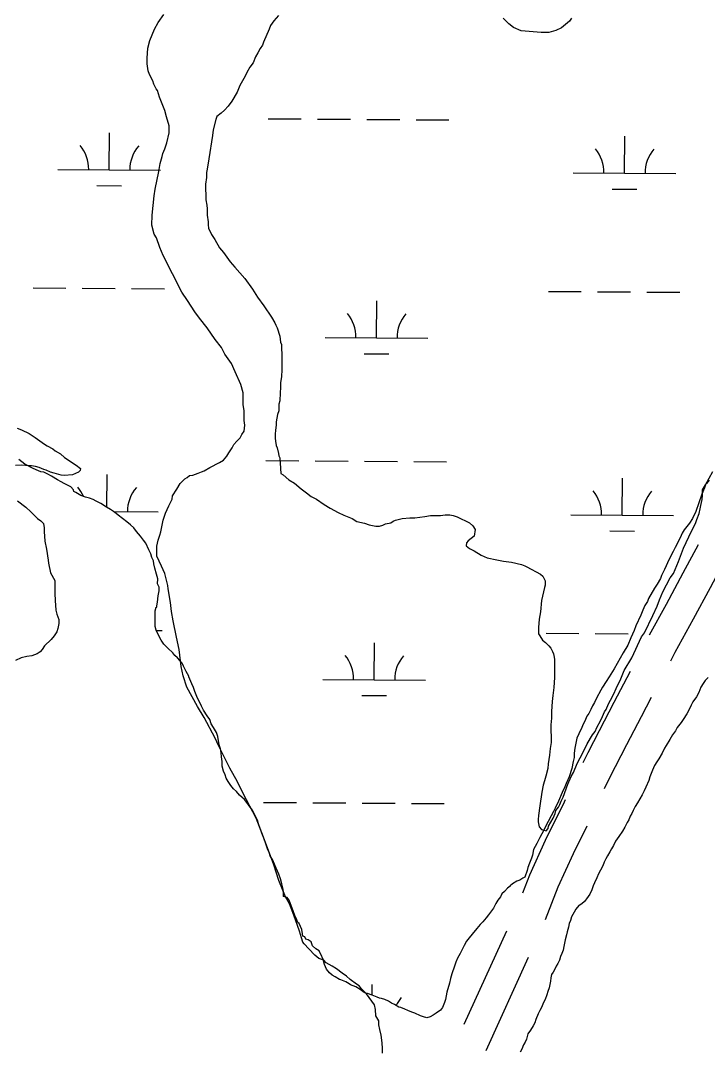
# Model space of a CAD drawing. Extents: x 3172231 to 3210228, y 940198 to 965780.
# Drawn here: x 3178196 to 3178865, y 960446 to 961449 of the extents above; entities that cross this region are included whole.
import ezdxf

# ---------------------------------------------------------------- set-up
doc = ezdxf.new("R2010")
doc.units = 0
for name, color, linetype in [('V-ROAD-CNTR', 7, 'Continuous'), ('V-SITE-VEGE', 7, 'Continuous'), ('V-TOPO-SHOR', 7, 'Continuous'), ('V-WETL-SWMP', 7, 'Continuous')]:
    doc.layers.add(name, color=color, linetype=linetype)

msp = doc.modelspace()

# ---------------------------------------------------------------- linework, layer by layer
at = {"layer": 'V-ROAD-CNTR'}
for p, q in [((3178669.1, 960563.134), (3178627.667, 960472.121)), ((3178690.398, 960537.511), (3178648.964, 960446.498))]:
    msp.add_line(p, q, dxfattribs=at)
for points in [[(3178855.952, 960938.925), (3178841.011, 960911.461), (3178824.663, 960880.812), (3178808.265, 960851.031)], [(3178876.396, 960913.727), (3178867.423, 960897.233), (3178851.039, 960866.516), (3178833.241, 960834.194), (3178828.813, 960825.778)], [(3178789.603, 960815.653), (3178773.827, 960785.464), (3178759.28, 960758.029), (3178748.475, 960736.669), (3178743.452, 960726.947)], [(3178810.233, 960790.357), (3178800.373, 960771.49), (3178785.92, 960744.231), (3178775.187, 960723.013), (3178764.976, 960703.251), (3178764.217, 960701.583)], [(3178726.354, 960690.798), (3178725.296, 960688.471), (3178706.877, 960651.13), (3178691.502, 960617.569), (3178684.635, 960599.973)], [(3178747.331, 960665.327), (3178733.973, 960638.244), (3178719.136, 960605.859), (3178706.712, 960574.024)]]:
    msp.add_lwpolyline(points, dxfattribs=at)
at = {"layer": 'V-SITE-VEGE'}
for points in [[(3178320.045, 961400.313), (3178319.103, 961407.223), (3178319.082, 961412.755), (3178319.973, 961422.436), (3178321.792, 961429.817), (3178326.363, 961440.892), (3178330.029, 961447.356), (3178335.534, 961455.21)], [(3178447.068, 961454.194), (3178442.476, 961449.111), (3178439.265, 961444.491), (3178437.895, 961440.798)], [(3178732.354, 961451.45), (3178730.522, 961448.679), (3178722.708, 961442.201), (3178717.187, 961439.418), (3178710.279, 961437.55), (3178702.906, 961437.525), (3178691.38, 961438.41), (3178683.542, 961439.305), (3178676.159, 961442.506), (3178671.537, 961446.178), (3178665.989, 961451.691)], [(3178437.895, 961440.798), (3178432.406, 961428.336), (3178431.495, 961425.108), (3178429.201, 961421.875), (3178426.91, 961417.719), (3178424.618, 961414.025), (3178422.334, 961408.026), (3178419.121, 961403.869), (3178416.375, 961398.789), (3178414.542, 961395.097), (3178409.502, 961385.863), (3178406.759, 961379.401), (3178401.717, 961370.627), (3178398.045, 961366.007), (3178394.373, 961361.848), (3178391.156, 961359.071), (3178387.019, 961355.831), (3178386.103, 961353.064), (3178383.375, 961342.918), (3178382.933, 961337.382), (3178379.32, 961314.789), (3178377.51, 961304.643), (3178377.059, 961301.415), (3178377.076, 961296.346), (3178376.177, 961289.891), (3178376.226, 961274.683), (3178377.166, 961269.616), (3178377.639, 961265.932), (3178377.657, 961259.939), (3178378.599, 961253.49), (3178378.612, 961250.262), (3178379.083, 961247.041), (3178381.868, 961241.059), (3178385.11, 961235.998), (3178389.745, 961228.179), (3178393.447, 961223.583), (3178399.929, 961214.388), (3178404.556, 961209.333), (3178414.269, 961198.305), (3178421.677, 961187.729), (3178426.774, 961179.909), (3178432.791, 961171.636), (3178440.203, 961160.599), (3178443.447, 961155.075), (3178444.373, 961152.778), (3178445.768, 961150.017), (3178448.559, 961142.191), (3178449.04, 961136.199), (3178449.968, 961133.899), (3178449.982, 961130.213), (3178450.46, 961124.683), (3178450.511, 961109.477), (3178450.073, 961102.561), (3178449.169, 961097.029), (3178449.186, 961091.958), (3178448.741, 961086.887), (3178448.307, 961079.052), (3178447.396, 961075.822), (3178447.418, 961069.371), (3178446.046, 961065.678), (3178444.686, 961058.76), (3178444.697, 961055.534), (3178444.252, 961050.464), (3178443.804, 961046.775), (3178443.818, 961042.628), (3178444.289, 961039.863), (3178444.764, 961035.718), (3178445.692, 961033.416), (3178447.093, 961027.891), (3178447.562, 961025.589), (3178448.491, 961023.745), (3178449.46, 961008.541), (3178451.768, 961007.169), (3178457.318, 961002.116), (3178462.858, 960998.905), (3178469.328, 960993.398), (3178474.411, 960989.728), (3178479.031, 960986.056), (3178484.11, 960983.308), (3178491.499, 960978.263), (3178497.504, 960974.595), (3178505.352, 960970.475), (3178510.892, 960967.726), (3178518.738, 960964.527), (3178523.354, 960961.777), (3178530.733, 960959.958), (3178535.347, 960958.588), (3178541.804, 960957.228), (3178545.491, 960957.243), (3178548.714, 960958.175), (3178551.475, 960959.565), (3178556.542, 960960.503), (3178558.842, 960961.894), (3178561.142, 960962.826), (3178567.589, 960964.687), (3178574.962, 960965.175), (3178580.03, 960965.189), (3178589.703, 960966.604), (3178595.231, 960967.544), (3178604.91, 960967.577), (3178609.515, 960968.052)], [(3178470.784, 960552.351), (3178469.387, 960556.494), (3178467.524, 960562.941), (3178461.941, 960578.592), (3178457.757, 960589.639), (3178454.048, 960596.541), (3178447.543, 960612.188), (3178442.423, 960627.38), (3178432.656, 960654.54), (3178425.22, 960672.95), (3178415.945, 960690.892), (3178413.626, 960695.033), (3178407.13, 960708.376), (3178399.712, 960721.717), (3178388.579, 960743.802), (3178385.331, 960750.704), (3178374.663, 960770.946), (3178368.175, 960781.526), (3178357.974, 960800.388), (3178354.251, 960811.435), (3178352.377, 960820.647), (3178350.478, 960837.232), (3178347.675, 960849.209), (3178344.396, 960864.866), (3178342.983, 960874.08), (3178342.032, 960882.831), (3178339.683, 960896.188), (3178339.212, 960899.413), (3178336.411, 960910.925), (3178333.158, 960918.288), (3178328.52, 960927.95), (3178328.487, 960937.629), (3178329.849, 960943.626), (3178331.678, 960948.24), (3178332.589, 960951.469), (3178334.854, 960962.998), (3178337.138, 960969.92), (3178340.341, 960976.842), (3178343.546, 960983.306), (3178343.994, 960986.533), (3178348.121, 960992.999), (3178351.328, 960998.541), (3178355.922, 961003.163), (3178358.222, 961004.554), (3178360.518, 961006.405), (3178363.745, 961006.876), (3178368.808, 961008.738), (3178372.031, 961010.13), (3178374.792, 961011.06), (3178380.311, 961014.304), (3178389.513, 961018.945), (3178393.654, 961021.261), (3178396.865, 961025.421), (3178398.698, 961028.652), (3178401.912, 961033.273), (3178403.743, 961036.504), (3178406.497, 961039.738), (3178409.713, 961042.976), (3178411.546, 961046.208), (3178413.837, 961049.442), (3178414.28, 961055.434), (3178413.804, 961060.042), (3178413.774, 961069.258), (3178412.832, 961075.707), (3178412.793, 961086.769), (3178410.462, 961095.057), (3178404.894, 961107.482), (3178401.179, 961115.303), (3178394.697, 961124.501), (3178391.449, 961130.942), (3178385.431, 961138.757), (3178377.559, 961150.252), (3178370.153, 961159.446), (3178365.525, 961165.883), (3178358.574, 961176.919), (3178353.02, 961184.737), (3178334.926, 961220.626), (3178331.674, 961228.449), (3178328.417, 961237.655), (3178326.101, 961241.333), (3178323.768, 961250.082), (3178324.196, 961259.763), (3178325.978, 961278.664), (3178326.879, 961285.119), (3178330.508, 961302.183), (3178331.866, 961310.023), (3178333.687, 961316.941), (3178334.598, 961319.71), (3178336.427, 961324.324), (3178338.252, 961330.323), (3178340.523, 961340.008), (3178340.5, 961346.922), (3178338.168, 961355.671), (3178336.306, 961361.655), (3178331.192, 961374.543), (3178329.329, 961380.988), (3178327.938, 961382.827), (3178325.62, 961387.427), (3178324.688, 961390.651), (3178321.442, 961396.633), (3178320.045, 961400.313)], [(3178192.53, 961052.401), (3178196.866, 961050.91), (3178204.37, 961047.367), (3178210.133, 961043.543), (3178219.058, 961036.797), (3178221.655, 961035.325), (3178227.426, 961032.374), (3178229.73, 961030.612), (3178234.629, 961027.381), (3178238.655, 961023.864), (3178250.186, 961016.514), (3178254.214, 961013.288), (3178253.907, 961011.263), (3178252.445, 961009.825), (3178246.331, 961006.983), (3178238.5, 961006.473), (3178235.313, 961006.792), (3178228.661, 961008.59), (3178225.192, 961009.782), (3178220.862, 961011.56), (3178218.548, 961012.162), (3178213.928, 961014.23), (3178210.459, 961015.132), (3178206.694, 961015.746), (3178204.665, 961015.764), (3178196.843, 961016.414), (3178191.044, 961016.176)], [(3178836.874, 960922.718), (3178841.441, 960935.636), (3178846.934, 960946.714), (3178850.137, 960953.64), (3178853.344, 960959.641), (3178854.712, 960963.792), (3178857, 960969.33), (3178857.905, 960973.942), (3178858.356, 960977.17), (3178859.718, 960983.166), (3178860.166, 960987.316), (3178860.15, 960992.384), (3178862.896, 960997.463), (3178870.23, 961010.392)], [(3178192.764, 960981.663), (3178201.114, 960975.501), (3178206.002, 960971.11), (3178212.322, 960964.675), (3178215.49, 960962.328), (3178218.075, 960959.694), (3178218.909, 960955.629), (3178218.876, 960951.861), (3178219.66, 960942.577), (3178221.041, 960934.737), (3178222.683, 960923.996), (3178222.947, 960921.096), (3178224.893, 960911.8), (3178229.171, 960904.228), (3178229.349, 960891.76), (3178229.579, 960884.799), (3178230.363, 960875.515), (3178231.197, 960871.45), (3178233.179, 960866.213), (3178233.144, 960862.449), (3178232.233, 960857.526), (3178231.334, 960854.345), (3178228.688, 960850.313), (3178225.757, 960846.858), (3178219.326, 960840.826), (3178216.973, 960837.08), (3178214.923, 960834.781), (3178212.007, 960832.778), (3178206.772, 960831.086), (3178202.127, 960830.257), (3178196.317, 960828.86), (3178191.074, 960826.298)], [(3178609.515, 960968.052), (3178614.126, 960968.068), (3178617.353, 960967.618), (3178621.044, 960966.248), (3178633.047, 960960.296), (3178636.281, 960957.542), (3178638.597, 960953.861), (3178637.698, 960947.408), (3178631.722, 960942.778), (3178630.346, 960940.93), (3178629.893, 960938.164), (3178633.129, 960935.409), (3178637.745, 960933.119), (3178644.671, 960928.995), (3178650.211, 960926.248), (3178659.894, 960924.438), (3178666.352, 960923.076), (3178674.189, 960922.181), (3178683.874, 960919.908), (3178687.106, 960918.536), (3178688.951, 960917.62), (3178702.341, 960910.29), (3178704.651, 960908.453), (3178706.972, 960903.853), (3178706.986, 960899.704), (3178706.07, 960897.396), (3178703.347, 960884.944), (3178702.462, 960873.883), (3178701.104, 960866.502), (3178700.207, 960858.664), (3178700.23, 960852.213), (3178701.618, 960850.374), (3178704.397, 960846.235), (3178707.17, 960843.941), (3178710.406, 960840.726), (3178712.257, 960838.426), (3178714.111, 960835.207), (3178715.041, 960832.907), (3178715.512, 960829.681), (3178715.979, 960827.377), (3178716.038, 960809.867), (3178715.149, 960800.184), (3178714.252, 960792.346), (3178713.812, 960786.354), (3178712.921, 960776.673), (3178712.944, 960770.221), (3178712.503, 960763.766), (3178712.561, 960746.712), (3178711.657, 960740.722), (3178711.219, 960734.267), (3178709.863, 960725.966), (3178709.421, 960721.356), (3178707.598, 960713.977), (3178706.23, 960709.363), (3178704.862, 960705.212), (3178703.502, 960698.294), (3178701.702, 960684.922), (3178700.35, 960675.7), (3178699.904, 960671.553), (3178699.91, 960669.247), (3178700.848, 960664.643), (3178703.162, 960661.884), (3178707.774, 960660.516), (3178709.611, 960662.826), (3178710.064, 960665.132), (3178714.647, 960672.982), (3178716.474, 960677.599), (3178717.388, 960680.365), (3178719.681, 960683.599), (3178721.056, 960686.368), (3178722.428, 960689.6), (3178724.259, 960693.292), (3178728.824, 960706.211), (3178732.027, 960713.596), (3178734.319, 960717.291), (3178737.976, 960726.06), (3178743.932, 960737.14), (3178747.592, 960745.449), (3178753.093, 960754.222), (3178755.384, 960757.456), (3178757.217, 960761.149), (3178760.881, 960767.614), (3178762.712, 960771.768), (3178764.541, 960776.382), (3178766.376, 960778.694), (3178768.661, 960784.232), (3178770.494, 960787.924), (3178773.7, 960793.925), (3178775.987, 960799.002), (3178780.564, 960808.695), (3178783.761, 960816.541), (3178791.097, 960829.009), (3178800.709, 960849.319), (3178803.459, 960853.477), (3178811.7, 960870.094), (3178815.821, 960879.325), (3178818.102, 960885.323), (3178821.303, 960893.169), (3178828.631, 960907.02), (3178831.842, 960911.177), (3178836.874, 960922.718)], [(3178548.569, 960444.303), (3178548.553, 960448.913), (3178548.073, 960454.444), (3178547.127, 960461.813), (3178545.726, 960467.339), (3178544.788, 960471.945), (3178544.776, 960475.631), (3178541.995, 960480.692), (3178541.514, 960486.682), (3178540.578, 960491.288), (3178532.707, 960501.862), (3178528.083, 960506.914), (3178525.769, 960509.673), (3178522.998, 960511.508), (3178516.991, 960516.095), (3178513.294, 960519.311), (3178509.137, 960522.061), (3178503.593, 960526.19), (3178499.435, 960528.942), (3178493.435, 960532.148), (3178491.121, 960534.906), (3178486.506, 960536.272), (3178482.349, 960539.486), (3178476.797, 960545.918), (3178472.172, 960550.512), (3178470.784, 960552.351)]]:
    msp.add_lwpolyline(points, dxfattribs=at)
at = {"layer": 'V-TOPO-SHOR'}
for points in [[(3178865.741, 960809.727), (3178862.833, 960806.801), (3178860.758, 960803.876), (3178858.476, 960800.536), (3178856.41, 960795.111), (3178854.337, 960791.146), (3178850.811, 960786.339)], [(3178850.811, 960786.339), (3178849.154, 960782.792), (3178847.086, 960778.618), (3178844.806, 960774.442), (3178841.279, 960769.013), (3178839.207, 960766.091), (3178835.262, 960761.075), (3178833.814, 960757.946), (3178830.908, 960753.977), (3178828.213, 960749.383), (3178824.691, 960743.538), (3178823.032, 960741.031), (3178820.754, 960736.233), (3178817.437, 960730.804), (3178815.571, 960727.879), (3178813.498, 960724.123), (3178811.43, 960719.738), (3178809.982, 960716.4), (3178808.743, 960713.062), (3178807.711, 960709.517), (3178804.815, 960703.047), (3178803.367, 960699.709), (3178801.296, 960695.535), (3178796.735, 960688.017), (3178794.456, 960684.259), (3178792.59, 960680.503), (3178791.142, 960677.58), (3178789.692, 960674.867), (3178788.244, 960671.319), (3178786.794, 960668.606), (3178784.515, 960664.221), (3178782.029, 960660.254), (3178778.502, 960655.034), (3178775.389, 960650.649), (3178773.321, 960646.473), (3178771.455, 960643.135), (3178769.796, 960640.21), (3178767.517, 960636.243), (3178765.86, 960633.53), (3178764.412, 960629.983), (3178762.964, 960626.644), (3178760.893, 960622.471), (3178758.821, 960618.712), (3178757.166, 960614.956), (3178754.889, 960610.156), (3178753.441, 960607.025), (3178752.202, 960603.062), (3178750.34, 960598.888), (3178747.227, 960594.501), (3178745.152, 960591.785), (3178742.451, 960589.694), (3178739.955, 960588.019)], [(3178739.955, 960588.019), (3178739.746, 960588.021), (3178736.575, 960584.286), (3178735.087, 960581.578), (3178732.537, 960577.001), (3178731.46, 960573.456), (3178730.384, 960570.328), (3178729.518, 960566.779), (3178728.433, 960562.399), (3178727.775, 960559.265), (3178726.479, 960554.469), (3178725.823, 960551.335), (3178724.957, 960548.208), (3178724.298, 960544.448), (3178723.222, 960541.321), (3178721.94, 960538.195), (3178720.656, 960534.859), (3178719.161, 960531.527), (3178717.674, 960528.822), (3178716.186, 960526.116), (3178714.695, 960523.202), (3178713.001, 960520.707), (3178712.343, 960517.576), (3178711.897, 960514.443), (3178710.584, 960507.971), (3178709.507, 960504.217), (3178708.432, 960501.09), (3178706.718, 960496.502), (3178705.012, 960492.754), (3178703.517, 960489.42), (3178701.813, 960485.881), (3178700.109, 960482.549), (3178697.758, 960476.923), (3178696.684, 960473.796), (3178695.194, 960470.882), (3178692.648, 960466.722), (3178690.104, 960462.98), (3178688.595, 960457.973), (3178687.524, 960455.057), (3178685.826, 960452.351), (3178684.116, 960448.184), (3178682.625, 960445.06)]]:
    msp.add_lwpolyline(points, dxfattribs=at)
at = {"layer": 'V-WETL-SWMP'}
for p, q in [((3178437.164, 961353.7), (3178469.164, 961353.482)), ((3178485.163, 961353.374), (3178517.162, 961353.156)), ((3178533.162, 961353.047), (3178565.161, 961352.829)), ((3178581.161, 961352.72), (3178613.16, 961352.502)), ((3178282.231, 961304.012), (3178282.476, 961340.011)), ((3178784.127, 961300.595), (3178784.372, 961336.594)), ((3178232.232, 961304.352), (3178332.229, 961303.671)), ((3178734.128, 961300.936), (3178834.126, 961300.255)), ((3178270.126, 961288.663), (3178294.125, 961288.499)), ((3178772.022, 961285.246), (3178796.022, 961285.083)), ((3178208.038, 961189.082), (3178240.038, 961188.864)), ((3178256.037, 961188.755), (3178288.037, 961188.538)), ((3178304.036, 961188.429), (3178336.035, 961188.211)), ((3178709.935, 961185.666), (3178741.934, 961185.448)), ((3178757.934, 961185.339), (3178789.933, 961185.121)), ((3178805.933, 961185.012), (3178837.932, 961184.794)), ((3178542.559, 961140.374), (3178542.804, 961176.373)), ((3178492.56, 961140.714), (3178592.557, 961140.034)), ((3178530.454, 961125.025), (3178554.453, 961124.862)), ((3178434.9, 961021.033), (3178466.899, 961020.815)), ((3178482.899, 961020.706), (3178514.898, 961020.489)), ((3178530.898, 961020.38), (3178562.897, 961020.162)), ((3178578.896, 961020.053), (3178610.896, 961019.835)), ((3178279.993, 960975.371), (3178280.211, 961007.344)), ((3178781.862, 960967.928), (3178782.107, 961003.927)), ((3178286.553, 960971.3), (3178329.965, 960971.004)), ((3178731.863, 960968.269), (3178831.861, 960967.588)), ((3178769.758, 960952.579), (3178793.757, 960952.416)), ((3178328.126, 960855.582), (3178333.771, 960855.544)), ((3178707.67, 960852.999), (3178739.669, 960852.781)), ((3178755.669, 960852.672), (3178787.668, 960852.454)), ((3178540.294, 960807.707), (3178540.539, 960843.706)), ((3178490.295, 960808.047), (3178590.293, 960807.367)), ((3178528.189, 960792.358), (3178552.189, 960792.195)), ((3178432.635, 960688.366), (3178464.634, 960688.148)), ((3178480.634, 960688.039), (3178512.633, 960687.822)), ((3178528.633, 960687.713), (3178560.632, 960687.495)), ((3178576.632, 960687.386), (3178608.631, 960687.168)), ((3178538.206, 960500.91), (3178538.275, 960511.039))]:
    msp.add_line(p, q, dxfattribs=at)
for points in [[(3178306.312, 960955.458), (3178302.838, 960958.416), (3178299.364, 960961.375), (3178290.929, 960967.782), (3178287.455, 960970.741), (3178283.488, 960973.203), (3178279.521, 960975.665), (3178274.065, 960979.112), (3178269.603, 960981.573), (3178266.628, 960983.048), (3178263.159, 960984.522), (3178259.196, 960985.499), (3178254.737, 960986.97), (3178249.778, 960989.924), (3178247.795, 960990.908), (3178247.296, 960992.391), (3178244.812, 960995.353), (3178238.366, 960998.797), (3178235.392, 961000.272), (3178231.921, 961002.241), (3178225.971, 961005.686), (3178222.5, 961007.655), (3178218.534, 961009.622), (3178215.563, 961010.108), (3178211.102, 961012.073), (3178207.632, 961013.547), (3178200.196, 961017.483), (3178194.242, 961021.919)], [(3178866.445, 961001.787), (3178863.98, 960998.81), (3178863.487, 960998.313), (3178862.014, 960994.349), (3178859.559, 960988.402), (3178853.673, 960971.555), (3178850.23, 960964.615), (3178847.275, 960960.151), (3178842.346, 960953.701), (3178840.377, 960950.23), (3178838.412, 960945.769), (3178833.492, 960936.349), (3178831.525, 960932.383), (3178827.589, 960924.947), (3178823.166, 960915.034), (3178820.215, 960909.085), (3178819.235, 960906.112), (3178815.788, 960900.657), (3178813.326, 960896.689), (3178807.418, 960886.771), (3178806.437, 960883.799), (3178803.975, 960879.831), (3178802.01, 960875.37), (3178800.046, 960870.415), (3178795.129, 960860.005), (3178793.659, 960855.546), (3178790.216, 960848.606), (3178787.27, 960841.172), (3178782.839, 960833.734), (3178773.979, 960818.362), (3178769.055, 960810.427), (3178766.1, 960805.963), (3178762.652, 960800.508), (3178761.177, 960797.534), (3178756.748, 960789.6), (3178754.781, 960785.634), (3178752.812, 960782.163), (3178751.338, 960778.694), (3178749.371, 960774.728), (3178747.399, 960772.247), (3178745.435, 960767.292), (3178743.96, 960764.317), (3178742.484, 960761.343), (3178739.535, 960754.899), (3178737.568, 960750.933), (3178737.084, 960747.467), (3178735.62, 960741.028), (3178735.141, 960736.077), (3178735.153, 960732.118), (3178734.176, 960728.155)], [(3178473.89, 960555.084), (3178472.892, 960557.556), (3178470.911, 960558.044), (3178470.408, 960560.517), (3178469.9, 960564.475), (3178467.406, 960570.407), (3178465.919, 960571.392), (3178464.921, 960573.864), (3178462.927, 960578.312), (3178460.43, 960585.233), (3178457.435, 960593.143), (3178455.448, 960595.611), (3178451.98, 960596.59), (3178451.964, 960601.539), (3178451.458, 960605.002), (3178450.456, 960608.959), (3178448.955, 960613.903), (3178447.456, 960618.353), (3178444.962, 960624.284), (3178441.473, 960632.193), (3178438.985, 960636.144), (3178437.984, 960639.606), (3178436.489, 960643.066), (3178434.991, 960647.02), (3178432.991, 960653.448), (3178430.995, 960658.391), (3178427.502, 960667.289), (3178426.998, 960670.257), (3178424.506, 960675.694), (3178421.519, 960681.129), (3178418.038, 960686.067), (3178416.051, 960688.536), (3178414.063, 960691.004), (3178411.582, 960692.976), (3178409.1, 960695.443), (3178406.119, 960698.898), (3178403.141, 960701.363), (3178400.656, 960704.82), (3178398.168, 960708.771), (3178396.179, 960711.735), (3178395.178, 960715.196), (3178393.682, 960718.656), (3178392.182, 960723.601), (3178392.167, 960728.055), (3178391.658, 960732.508), (3178391.151, 960736.466), (3178390.643, 960740.424), (3178389.644, 960743.391), (3178389.139, 960746.359), (3178388.131, 960752.295), (3178386.633, 960756.25), (3178383.648, 960761.19), (3178381.657, 960764.648), (3178380.158, 960769.098), (3178377.672, 960772.554), (3178374.19, 960777.988), (3178372.198, 960781.941), (3178370.704, 960784.906), (3178368.213, 960789.847), (3178365.718, 960796.274), (3178364.22, 960800.229), (3178362.725, 960803.688), (3178360.731, 960808.137), (3178359.733, 960810.608), (3178359.731, 960811.103), (3178357.242, 960815.55), (3178354.75, 960820.986), (3178353.256, 960823.951), (3178348.786, 960828.886), (3178346.303, 960831.353), (3178344.316, 960833.822), (3178339.352, 960838.26), (3178335.38, 960842.207), (3178332.892, 960846.159), (3178330.902, 960849.617), (3178327.912, 960856.042), (3178326.911, 960859.503), (3178326.898, 960863.463), (3178326.887, 960866.928), (3178326.874, 960870.887), (3178326.862, 960874.847), (3178327.841, 960878.314), (3178328.337, 960877.821), (3178329.31, 960883.269), (3178329.786, 960889.209), (3178330.76, 960894.162), (3178330.749, 960897.627), (3178329.253, 960901.087), (3178329.732, 960906.038), (3178328.233, 960910.487), (3178326.729, 960916.422), (3178325.727, 960920.378), (3178325.222, 960923.346), (3178323.727, 960926.806), (3178322.726, 960930.268), (3178320.733, 960934.221), (3178317.743, 960940.646), (3178315.754, 960943.609), (3178312.772, 960947.559), (3178308.798, 960952.001), (3178306.312, 960955.458)], [(3178734.176, 960728.155), (3178732.713, 960721.221), (3178730.264, 960713.294), (3178727.314, 960706.85), (3178725.841, 960703.381), (3178723.383, 960697.929), (3178719.946, 960689.504), (3178716.503, 960682.563), (3178715.028, 960679.589), (3178712.567, 960675.127), (3178709.615, 960669.673), (3178703.713, 960657.775), (3178701.745, 960654.304), (3178698.794, 960648.356), (3178695.348, 960642.405), (3178694.376, 960636.958), (3178693.395, 960633.985), (3178691.431, 960629.029), (3178689.959, 960625.065), (3178689.474, 960622.094), (3178687.019, 960615.652), (3178685.042, 960614.655), (3178682.079, 960612.666), (3178679.113, 960611.667), (3178675.161, 960609.18), (3178672.693, 960607.192), (3178672.694, 960606.697), (3178670.226, 960604.709), (3178667.266, 960601.73), (3178664.799, 960599.248), (3178663.323, 960596.273), (3178660.858, 960593.296), (3178658.889, 960589.825), (3178656.429, 960585.362), (3178653.472, 960581.393), (3178651.5, 960578.912), (3178649.53, 960575.936), (3178646.078, 960571.966), (3178643.611, 960569.483), (3178640.159, 960565.513), (3178635.722, 960560.054), (3178632.763, 960556.58), (3178630.299, 960553.108), (3178627.837, 960549.14), (3178625.87, 960545.174), (3178623.903, 960541.208), (3178621.442, 960536.746), (3178619.97, 960532.782), (3178618.498, 960528.818), (3178616.047, 960521.386), (3178614.576, 960516.926), (3178613.601, 960512.469), (3178611.154, 960503.552), (3178609.691, 960496.618), (3178608.711, 960493.645), (3178606.747, 960488.689), (3178604.775, 960486.208), (3178600.825, 960483.226), (3178597.862, 960481.237), (3178594.897, 960479.743), (3178591.435, 960478.742), (3178588.463, 960479.722), (3178585.49, 960480.702), (3178580.038, 960483.16), (3178577.065, 960484.14), (3178573.1, 960485.612), (3178570.126, 960487.088), (3178566.162, 960488.56), (3178564.18, 960489.049), (3178560.213, 960491.511), (3178557.239, 960492.986), (3178554.263, 960494.956), (3178550.793, 960496.43), (3178547.326, 960497.409), (3178545.344, 960497.898), (3178543.361, 960498.881), (3178538.406, 960500.845), (3178533.946, 960502.316), (3178531.965, 960502.805), (3178530.479, 960503.295), (3178526.51, 960506.252), (3178522.542, 960508.714), (3178517.092, 960510.676), (3178516.098, 960511.663), (3178512.628, 960513.632), (3178507.672, 960515.596), (3178506.68, 960516.088), (3178502.218, 960518.548), (3178499.244, 960520.024), (3178496.761, 960522.49), (3178493.78, 960525.946), (3178491.786, 960530.394), (3178490.781, 960535.34), (3178489.783, 960537.812), (3178489.286, 960538.305), (3178486.794, 960543.741), (3178483.323, 960545.71), (3178480.344, 960548.67), (3178478.847, 960552.625), (3178475.871, 960554.595), (3178473.89, 960555.084)]]:
    msp.add_lwpolyline(points, dxfattribs=at)
for centre, start, end in [((3178226.992, 961304.863), 358.838166, 40.381824), ((3178337.475, 961304.111), 138.838162, 180.38182), ((3178728.888, 961301.446), 358.838166, 40.381824), ((3178839.372, 961300.694), 138.838162, 180.38182), ((3178487.32, 961141.225), 358.838166, 40.381824), ((3178597.804, 961140.473), 138.838162, 180.38182), ((3178224.728, 960972.196), 23.408585, 40.381824), ((3178335.211, 960971.443), 138.838162, 180.38182), ((3178726.624, 960968.779), 358.838166, 40.381824), ((3178837.107, 960968.027), 138.838162, 180.38182), ((3178485.056, 960808.558), 358.838166, 40.381824), ((3178595.539, 960807.806), 138.838162, 180.38182), ((3178593.274, 960475.139), 138.838162, 153.912671)]:
    msp.add_arc(centre, 35.246, start, end, dxfattribs=at)

doc.saveas('drawing.dxf')
